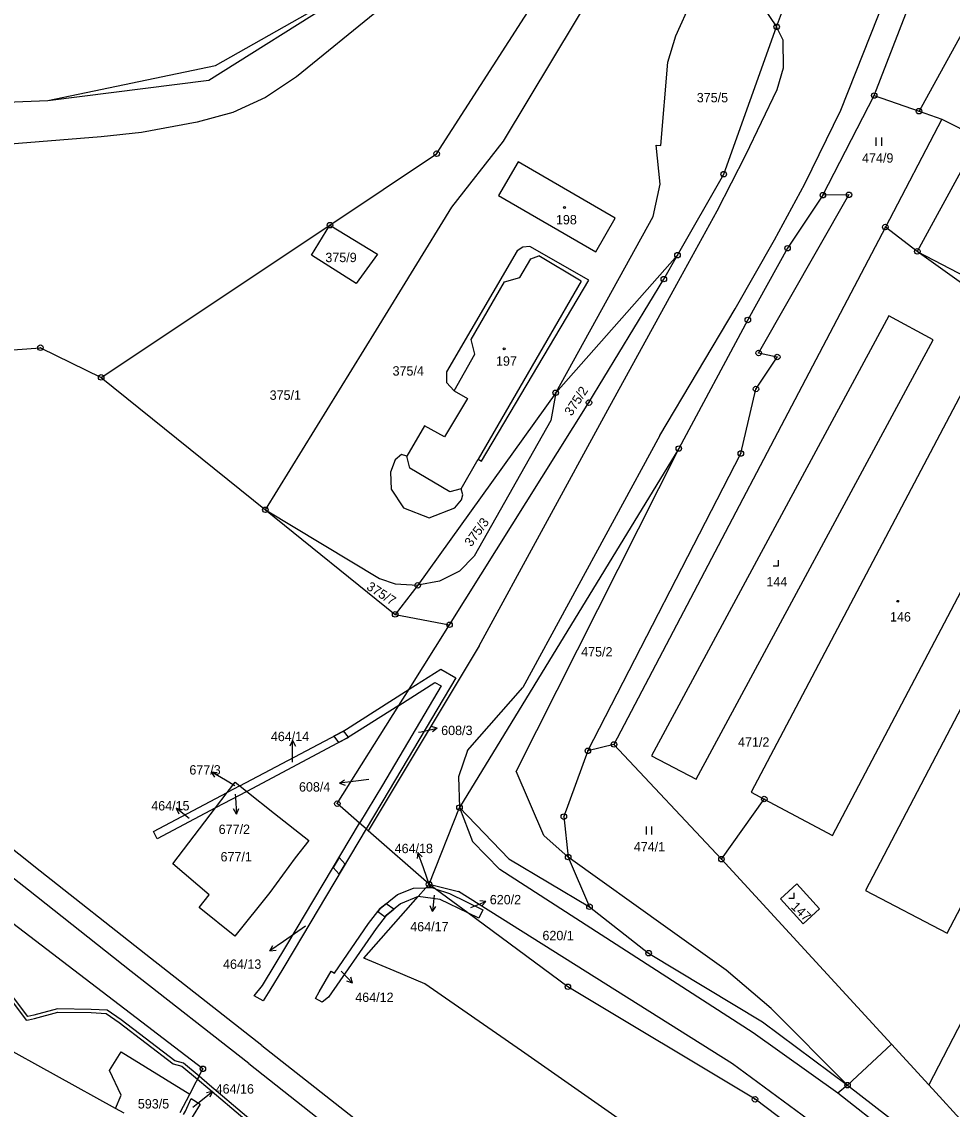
# Model space of a CAD drawing. Extents: x -758582 to -751794, y -998770 to -994350.
# Drawn here: x -754154.9 to -753985.8, y -996807.6 to -996610.1 of the extents above; entities that cross this region are included whole.
import ezdxf

# ---------------------------------------------------------------- set-up
doc = ezdxf.new("R2010")
doc.units = 0
for name, color, linetype in [('Hranice parcel', 7, 'Continuous'), ('Parcelní čísla', 7, 'Continuous'), ('Pop  PČ popisy', 7, 'Continuous'), ('Poz předměty', 7, 'Continuous'), ('Vnitřní kresba', 7, 'Continuous'), ('Věcná břemena k části', 7, 'Continuous'), ('Značky bodu BP', 7, 'Continuous'), ('Značky budov', 7, 'Continuous'), ('Značky kultur', 7, 'Continuous')]:
    doc.layers.add(name, color=color, linetype=linetype)

msp = doc.modelspace()

# ---------------------------------------------------------------- linework, layer by layer
at = {"layer": 'Hranice parcel'}
for p, q in [((-754017.72, -996611.02), (-754009.21, -996587.74)), ((-753999.99, -996623.5), (-753990.86, -996599.84)), ((-754009.32, -996641.59), (-753999.99, -996623.5)), ((-753999.99, -996623.5), (-753991.86, -996626.34)), ((-753991.86, -996626.34), (-753987.69, -996627.79)), ((-753987.69, -996627.79), (-753997.97, -996647.39)), ((-753987.69, -996627.79), (-753942.18, -996651.11)), ((-753997.97, -996647.39), (-754047.28, -996741.37)), ((-754035.73, -996652.5), (-754057.85, -996677.49)), ((-754140.42, -996674.7), (-754110.6, -996698.74)), ((-754057.85, -996677.49), (-754082.92, -996712.46)), ((-754110.6, -996698.74), (-754087.02, -996717.75)), ((-754082.92, -996712.46), (-754087.02, -996717.75)), ((-754087.02, -996717.75), (-754077.14, -996719.63)), ((-754084.49, -996731.35), (-754077.14, -996719.63)), ((-754086.33, -996734.27), (-754084.49, -996731.35)), ((-754047.28, -996741.37), (-754052.01, -996742.53)), ((-754047.28, -996741.37), (-754027.75, -996762.21)), ((-753959.36, -996743.62), (-753990.08, -996803.23)), ((-754115.24, -996748.87), (-754117.52, -996750.08)), ((-754115.24, -996748.87), (-754113.97, -996749.89)), ((-754113.97, -996749.89), (-754119.68, -996752.91)), ((-754119.68, -996752.91), (-754117.52, -996750.08)), ((-754027.75, -996762.21), (-754019.97, -996751.29)), ((-754080.86, -996766.77), (-754075.33, -996752.84)), ((-754092.29, -996756.73), (-754093.48, -996755.68)), ((-754081.43, -996767.42), (-754080.86, -996766.77)), ((-754079.77, -996767.58), (-754080.86, -996766.77)), ((-754082.82, -996769), (-754081.43, -996767.42)), ((-754137.82, -996807.49), (-754167.87, -996790.87)), ((-754137.82, -996807.49), (-754136.82, -996805.09)), ((-754126.08, -996808.25), (-754124.33, -996804.88)), ((-754136.23, -996808.37), (-754137.82, -996807.49))]:
    msp.add_line(p, q, dxfattribs=at)
for points in [[(-754110.6, -996698.74), (-754090.42, -996666.03), (-754076.71, -996643.8), (-754067.33, -996631.76), (-754049.58, -996602.21), (-754045.02, -996596.81), (-754038.7, -996592.66), (-754032.41, -996590.55), (-754028.87, -996588.61), (-754022.28, -996577.18), (-754011.7, -996557.71), (-754003.03, -996541.17), (-753997.14, -996529.04), (-753990.15, -996511.68)], [(-754140.42, -996674.7), (-754098.86, -996647.04), (-754079.48, -996634.07), (-754024.1, -996547.97)], [(-753865.61, -996559.71), (-753983.45, -996611.11), (-753991.86, -996626.34)], [(-754360.17, -996578.3), (-754350.87, -996586.04), (-754328.49, -996599.43), (-754285.47, -996620.42), (-754246.02, -996625.45), (-754198.31, -996626.35), (-754150.1, -996624.37), (-754119.67, -996618.05), (-754089.03, -996600.67)], [(-754057.85, -996677.49), (-754040.16, -996645.5), (-754038.88, -996639.59), (-754039.62, -996632.54), (-754038.76, -996632.57), (-754037.49, -996617.42), (-754036.05, -996612.63), (-754033.21, -996606.35), (-754026.73, -996604.93), (-754020.16, -996607.42), (-754017.72, -996611.02)], [(-754089.73, -996607.76), (-754104.92, -996620.09), (-754110.57, -996623.87), (-754116.53, -996626.56), (-754122.97, -996628.35), (-754133.07, -996630.22), (-754140.45, -996631.01), (-754159.25, -996632.51), (-754183.37, -996633.36), (-754200.78, -996633.3), (-754221.69, -996633.19), (-754236.47, -996632.69), (-754244.38, -996633.08), (-754257.42, -996633.3), (-754272.3, -996633.15), (-754283.81, -996632.86), (-754287.15, -996632.58), (-754287.81, -996633.12)], [(-754035.73, -996652.5), (-754027.33, -996637.78), (-754017.72, -996611.02)], [(-754287.81, -996633.12), (-754247.35, -996665.54), (-754235.01, -996675.36), (-754151.46, -996669.31), (-754140.42, -996674.7)], [(-754068.22, -996641.67), (-754050.59, -996651.86), (-754047.06, -996645.77), (-754064.7, -996635.56), (-754068.22, -996641.67)], [(-753992.17, -996651.81), (-753902.67, -996698.39), (-753894.64, -996682.96), (-753983.91, -996636.61), (-753992.17, -996651.81)], [(-754009.32, -996641.59), (-754015.74, -996651.23), (-754022.96, -996664.26), (-754035.5, -996687.62), (-754075.33, -996752.84)], [(-754052.01, -996742.53), (-754024.23, -996688.52), (-754021.48, -996676.81), (-754017.61, -996671), (-754020.99, -996670.27), (-754004.59, -996641.53), (-754009.32, -996641.59)], [(-754094.09, -996657.67), (-754102.19, -996652.51), (-754098.86, -996647.04), (-754090.23, -996652.32), (-754094.09, -996657.67)], [(-753963.62, -996672.25), (-753992.17, -996651.81), (-753997.97, -996647.39)], [(-754071.93, -996689.56), (-754071.32, -996689.91), (-754051.86, -996657.02), (-754062.53, -996650.95), (-754063.85, -996651.04), (-754064.88, -996651.68), (-754077.69, -996673.69), (-754077.71, -996675.65), (-754076.32, -996677.13), (-754073.9, -996678.51), (-754078.07, -996685.52), (-754081.66, -996683.47), (-754084.88, -996689.03), (-754085.85, -996688.68), (-754087.02, -996689.66), (-754087.85, -996691.9), (-754087.76, -996694.98), (-754085.52, -996698.39), (-754080.83, -996700.21), (-754076.15, -996698.38), (-754074.96, -996696.96), (-754074.72, -996696.02), (-754075.04, -996694.95), (-754071.93, -996689.56)], [(-754077.14, -996719.63), (-754051.81, -996679.28), (-754038.21, -996656.84), (-754035.73, -996652.5)], [(-754040.44, -996743.41), (-754032.34, -996747.66), (-753989.3, -996667.85), (-753997.36, -996663.51), (-754040.44, -996743.41)], [(-753971.08, -996682.71), (-753983.44, -996676.24), (-754022.33, -996750.04), (-754019.97, -996751.29)], [(-754057.85, -996677.49), (-754058.72, -996682.51), (-754072.64, -996707.2), (-754075.33, -996709.88), (-754078.97, -996711.71), (-754082.92, -996712.46)], [(-754124.33, -996804.88), (-754121.95, -996800.3), (-754279.39, -996679.92)], [(-754019.97, -996751.29), (-754007.56, -996757.92), (-753968.65, -996683.98), (-753971.08, -996682.71)], [(-754001.57, -996767.89), (-753986.75, -996775.63), (-753945.06, -996696.33), (-753959.9, -996688.35), (-754001.57, -996767.89)], [(-754110.6, -996698.74), (-754089.85, -996711.21), (-754087.01, -996712.22), (-754082.92, -996712.46)], [(-754084.49, -996731.35), (-754078.74, -996727.71), (-754076.01, -996729.29), (-754088.08, -996749.67), (-754092.29, -996756.73)], [(-754115.24, -996748.87), (-754096.55, -996738.99), (-754084.49, -996731.35)], [(-754086.33, -996734.27), (-754079.79, -996730.13), (-754078.65, -996730.7), (-754089.34, -996748.75), (-754093.48, -996755.68)], [(-754086.33, -996734.27), (-754095.65, -996740.15), (-754113.97, -996749.89)], [(-754093.48, -996755.68), (-754097.53, -996752.12), (-754086.33, -996734.27)], [(-754052.01, -996742.53), (-754056.38, -996754.48), (-754055.59, -996761.84), (-754051.72, -996770.85)], [(-754117.52, -996750.08), (-754116.09, -996748.2), (-754115.24, -996748.87)], [(-754119.68, -996752.91), (-754130.24, -996758.51), (-754130.94, -996757.18), (-754117.52, -996750.08)], [(-754113.97, -996749.89), (-754108.92, -996753.9), (-754102.7, -996758.8), (-754105.21, -996761.96), (-754109.8, -996768.25), (-754116.13, -996776.18), (-754122.62, -996771.01), (-754120.79, -996768.71), (-754127.41, -996763.07), (-754119.68, -996752.91)], [(-754075.33, -996752.84), (-754066.39, -996762.17), (-754051.72, -996770.85)], [(-754092.29, -996756.73), (-754105.39, -996778.69), (-754107.43, -996782.13), (-754109.79, -996786.01), (-754110.98, -996787.96), (-754112.61, -996787.06), (-754111.09, -996785.17), (-754106.7, -996777.85), (-754093.48, -996755.68)], [(-754080.86, -996766.77), (-754091.93, -996757.04), (-754092.29, -996756.73)], [(-753990.08, -996803.23), (-753996.88, -996795.83), (-754027.75, -996762.21)], [(-754009.92, -996771.24), (-754014.05, -996766.72), (-754017.02, -996769.42), (-754012.9, -996773.95), (-754009.92, -996771.24)], [(-754082.82, -996769), (-754086.05, -996770.32), (-754088.66, -996772.46), (-754090.5, -996774.81), (-754099.12, -996787.27), (-754100.26, -996788.18), (-754101.48, -996787.49), (-754100.81, -996786.28), (-754098.65, -996782.54), (-754098.01, -996782.92), (-754091.87, -996773.91), (-754089.75, -996771.2), (-754086.6, -996768.63), (-754083.69, -996767.47), (-754081.43, -996767.42)], [(-753841.27, -996981.53), (-753886.01, -996943.73), (-753907.95, -996928.13), (-753906.61, -996919.57), (-753915.48, -996909.25), (-753951.88, -996888.9), (-753977.58, -996864.68), (-754020.67, -996827.4), (-754064.07, -996797), (-754081.65, -996784.85), (-754087.18, -996782.52), (-754092.69, -996780.2), (-754082.82, -996769)], [(-754073.8, -996771.98), (-754078.86, -996769.56), (-754082.82, -996769)], [(-754079.77, -996767.58), (-754080.32, -996767.39), (-754081.43, -996767.42)], [(-754073.8, -996771.98), (-754076.54, -996769.96), (-754079.77, -996767.58)], [(-754079.77, -996767.58), (-754077.15, -996768.47), (-754071.09, -996771.44), (-754071.8, -996772.94), (-754073.8, -996771.98)], [(-754051.72, -996770.85), (-754040.98, -996779.28), (-754020.27, -996791.77), (-754004.84, -996803.26), (-753987.92, -996816.38), (-753974.59, -996827.88), (-753966.09, -996835.21), (-753955.83, -996844.78), (-753946.63, -996853.35), (-753919.78, -996879.77)], [(-753841.27, -996981.53), (-753879.61, -996940.87), (-753881.57, -996938.84), (-753894.07, -996925.95), (-753900.06, -996919.47), (-753903.22, -996916.04), (-753913.02, -996905.45), (-753922.41, -996895.29), (-753933.31, -996884.17), (-753989.89, -996829.82), (-754021.65, -996805.83), (-754055.64, -996785.39), (-754073.8, -996771.98)], [(-754136.82, -996805.09), (-754138.91, -996800.6), (-754136.82, -996797.21), (-754124.33, -996804.88)], [(-753971.59, -996823.37), (-753983.11, -996810.82), (-753990.08, -996803.23)], [(-754125.49, -996808.62), (-754125.09, -996807.98), (-754124.09, -996805.7), (-754122.43, -996806.71), (-754123.72, -996808.78), (-754124.15, -996809.47)]]:
    msp.add_lwpolyline(points, dxfattribs=at)
at = {"layer": 'Pop  PČ popisy'}
for p, q in [((-754082.77, -996739.16), (-754082.32, -996739.06)), ((-754082.32, -996739.06), (-754079.4, -996738.39)), ((-754079.4, -996738.39), (-754080.48, -996738.12)), ((-754079.4, -996738.39), (-754080.26, -996739.1)), ((-754105.65, -996740.67), (-754106.15, -996741.67)), ((-754105.65, -996743.67), (-754105.65, -996740.67)), ((-754105.65, -996740.67), (-754105.15, -996741.67)), ((-754105.65, -996744.57), (-754105.65, -996743.67)), ((-754117.85, -996747.87), (-754120.45, -996746.37)), ((-754120.45, -996746.37), (-754119.33, -996746.44)), ((-754120.45, -996746.37), (-754119.83, -996747.3)), ((-754116.14, -996748.87), (-754117.85, -996747.87)), ((-754097.15, -996748.41), (-754096.22, -996747.79)), ((-754094.17, -996748.04), (-754097.15, -996748.41)), ((-754097.15, -996748.41), (-754096.09, -996748.78)), ((-754091.8, -996747.74), (-754094.17, -996748.04)), ((-754116.07, -996750.43), (-754116.03, -996751.03)), ((-754116.03, -996751.03), (-754115.82, -996754.02)), ((-754124.41, -996754.81), (-754126.78, -996752.96)), ((-754126.78, -996752.96), (-754125.68, -996753.18)), ((-754126.78, -996752.96), (-754126.29, -996753.97)), ((-754115.82, -996754.02), (-754116.39, -996753.06)), ((-754115.82, -996754.02), (-754115.39, -996752.99)), ((-754082.93, -996760.99), (-754083.05, -996762.1)), ((-754081.9, -996763.81), (-754082.93, -996760.99)), ((-754082.93, -996760.99), (-754082.11, -996761.76)), ((-754080.66, -996767.31), (-754081.9, -996763.81)), ((-754079.93, -996768.74), (-754080.24, -996771.72)), ((-754080.24, -996771.72), (-754080.64, -996770.68)), ((-754080.24, -996771.72), (-754079.64, -996770.78)), ((-754073.3, -996771), (-754070.52, -996769.88)), ((-754070.52, -996769.88), (-754071.63, -996769.79)), ((-754070.52, -996769.88), (-754071.26, -996770.71)), ((-754103.32, -996774.4), (-754107.3, -996777.15)), ((-754107.3, -996777.15), (-754109.76, -996778.87)), ((-754109.76, -996778.87), (-754109.22, -996777.89)), ((-754109.76, -996778.87), (-754108.65, -996778.71)), ((-754096.82, -996782.55), (-754094.77, -996784.74)), ((-754094.77, -996784.74), (-754095.82, -996784.35)), ((-754094.77, -996784.74), (-754095.09, -996783.67)), ((-754122.55, -996806.29), (-754120.22, -996804.4)), ((-754120.22, -996804.4), (-754121.31, -996804.64)), ((-754120.22, -996804.4), (-754120.68, -996805.42)), ((-754123.76, -996807.26), (-754122.55, -996806.29))]:
    msp.add_line(p, q, dxfattribs=at)
at = {"layer": 'Poz předměty'}
for p, q in [((-754151.48, -996764.38), (-754179.51, -996742.33)), ((-754153.65, -996767.84), (-754182.02, -996745.52)), ((-754132.31, -996779.52), (-754151.48, -996764.38)), ((-754134.98, -996782.61), (-754153.65, -996767.84)), ((-754111.22, -996796.04), (-754132.31, -996779.52)), ((-754113.61, -996799.35), (-754134.98, -996782.61)), ((-754111.22, -996796.04), (-754089.76, -996812.94)), ((-754113.61, -996799.35), (-754092.3, -996816.14))]:
    msp.add_line(p, q, dxfattribs=at)
at = {"layer": 'Vnitřní kresba'}
for p, q in [((-754006.07, -996626.15), (-753993.1, -996593.45)), ((-754120.88, -996620.72), (-754089.03, -996600.67)), ((-754016.53, -996613.45), (-754017.72, -996611.02)), ((-754016.49, -996618.44), (-754016.53, -996613.45)), ((-754017.62, -996622.43), (-754016.49, -996618.44)), ((-754150.1, -996624.37), (-754120.88, -996620.72)), ((-754023.31, -996634.28), (-754017.62, -996622.43)), ((-754012.6, -996639.51), (-754006.07, -996626.15)), ((-754028.54, -996644.44), (-754023.31, -996634.28)), ((-754018.11, -996649.68), (-754012.6, -996639.51)), ((-754035.83, -996657.78), (-754028.54, -996644.44)), ((-754025.24, -996662.23), (-754018.11, -996649.68)), ((-754062.35, -996653.14), (-754060.91, -996652.63)), ((-754053.26, -996657.22), (-754060.91, -996652.63)), ((-754064.37, -996656.58), (-754062.35, -996653.14)), ((-754067.16, -996657.36), (-754064.37, -996656.58)), ((-754073.19, -996667.83), (-754067.16, -996657.36)), ((-754053.26, -996657.22), (-754071.93, -996689.56)), ((-754048.41, -996680.6), (-754035.83, -996657.78)), ((-754038.97, -996685.24), (-754025.24, -996662.23)), ((-754072.53, -996670.5), (-754073.19, -996667.83)), ((-754076.32, -996677.13), (-754072.53, -996670.5)), ((-754071.74, -996723.44), (-754048.41, -996680.6)), ((-754038.97, -996685.24), (-754063.81, -996731)), ((-754035.5, -996687.62), (-754065.06, -996746.21)), ((-754084.35, -996691.21), (-754084.88, -996689.03)), ((-754077.11, -996695.46), (-754084.35, -996691.21)), ((-754075.04, -996694.95), (-754077.11, -996695.46)), ((-754071.74, -996723.44), (-754091.93, -996757.04)), ((-754073.86, -996742.48), (-754063.81, -996731)), ((-754073.86, -996742.48), (-754075.53, -996747.27)), ((-754075.53, -996747.27), (-754075.33, -996752.84)), ((-754060.01, -996757.93), (-754065.06, -996746.21)), ((-754075.33, -996752.84), (-754072.98, -996759.01)), ((-754072.98, -996759.01), (-754068.02, -996764.09)), ((-754060.01, -996757.93), (-754055.59, -996761.84)), ((-754037.49, -996774.78), (-754055.59, -996761.84)), ((-754021.96, -996793.73), (-754068.02, -996764.09)), ((-754080.86, -996766.77), (-754075.49, -996768.09)), ((-754025.74, -996799.39), (-754075.49, -996768.09)), ((-754026.88, -996782.37), (-754037.49, -996774.78)), ((-754018.73, -996789.36), (-754026.88, -996782.37)), ((-754004.84, -996803.26), (-754018.73, -996789.36)), ((-754006.59, -996804.7), (-754021.96, -996793.73)), ((-754004.84, -996803.26), (-753996.88, -996795.83)), ((-753993.57, -996823), (-754025.74, -996799.39)), ((-754004.84, -996803.26), (-754006.59, -996804.7)), ((-753989.17, -996818.42), (-754006.59, -996804.7))]:
    msp.add_line(p, q, dxfattribs=at)
at = {"layer": 'Věcná břemena k části'}
for points in [[(-754097.29, -996741.02), (-754095.65, -996740.15), (-754095.51, -996740.06), (-754096.38, -996738.88), (-754096.55, -996738.99), (-754098.16, -996739.84)], [(-754098.27, -996763.71), (-754097.18, -996764.93), (-754096.11, -996763.13), (-754097.19, -996761.91)], [(-754087.26, -996771.31), (-754088.67, -996770.32), (-754089.75, -996771.2), (-754090.16, -996771.72), (-754088.82, -996772.66), (-754088.66, -996772.46)], [(-754122.93, -996802.19), (-754121.07, -996803.76), (-754114.32, -996809.46), (-754111.68, -996811.7), (-754109.77, -996814.57), (-754106.5, -996815.74), (-754101.98, -996819.3), (-754099.26, -996821.93), (-754099.18, -996822.58), (-754102.61, -996827.62), (-754102.13, -996827.98), (-754098.56, -996822.72), (-754098.7, -996821.65), (-754101.56, -996818.86), (-754106.2, -996815.2), (-754109.39, -996814.07), (-754111.22, -996811.3), (-754114.01, -996808.95), (-754120.76, -996803.24), (-754122.65, -996801.65)]]:
    msp.add_lwpolyline(points, close=True, dxfattribs=at)
msp.add_lwpolyline([(-754161.68, -996781.34), (-754154.06, -996791.43), (-754153.64, -996791.41), (-754152.51, -996791.13), (-754148.28, -996790), (-754142.25, -996790.09), (-754139.53, -996790.22), (-754137.14, -996791.88), (-754127.33, -996799.37), (-754125.77, -996799.79), (-754122.93, -996802.19), (-754122.65, -996801.65), (-754125.49, -996799.25), (-754127.07, -996798.83), (-754136.78, -996791.4), (-754139.33, -996789.62), (-754142.23, -996789.49), (-754148.36, -996789.4), (-754152.65, -996790.55), (-754153.72, -996790.81), (-754161.26, -996780.92)], dxfattribs=at)
at = {"layer": 'Značky bodu BP'}
for centre, radius in [((-754017.72, -996611.02), 0.5), ((-754017.72, -996611.02), 0.0303), ((-753999.99, -996623.5), 0.5), ((-753999.99, -996623.5), 0.0303), ((-753991.86, -996626.34), 0.5), ((-753991.86, -996626.34), 0.0303), ((-754079.48, -996634.07), 0.5), ((-754079.48, -996634.07), 0.0303), ((-754027.33, -996637.78), 0.5), ((-754027.33, -996637.78), 0.0303), ((-754009.32, -996641.59), 0.5), ((-754009.32, -996641.59), 0.0303), ((-754004.59, -996641.53), 0.5), ((-754004.59, -996641.53), 0.0303), ((-754098.86, -996647.04), 0.5), ((-754098.86, -996647.04), 0.0303), ((-753997.97, -996647.39), 0.5), ((-753997.97, -996647.39), 0.0303), ((-754015.74, -996651.23), 0.5), ((-754035.73, -996652.5), 0.5), ((-754035.73, -996652.5), 0.0303), ((-754015.74, -996651.23), 0.0303), ((-753992.17, -996651.81), 0.5), ((-753992.17, -996651.81), 0.0303), ((-754038.21, -996656.84), 0.5), ((-754038.21, -996656.84), 0.0303), ((-754022.96, -996664.26), 0.5), ((-754022.96, -996664.26), 0.0303), ((-754151.46, -996669.31), 0.5), ((-754151.46, -996669.31), 0.0303), ((-754020.99, -996670.27), 0.5), ((-754020.99, -996670.27), 0.0303), ((-754017.61, -996671), 0.5), ((-754017.61, -996671), 0.0303), ((-754140.42, -996674.7), 0.5), ((-754140.42, -996674.7), 0.0303), ((-754021.48, -996676.81), 0.5), ((-754057.85, -996677.49), 0.5), ((-754057.85, -996677.49), 0.0303), ((-754021.48, -996676.81), 0.0303), ((-754051.81, -996679.28), 0.5), ((-754051.81, -996679.28), 0.0303), ((-754035.5, -996687.62), 0.5), ((-754035.5, -996687.62), 0.0303), ((-754024.23, -996688.52), 0.5), ((-754024.23, -996688.52), 0.0303), ((-754110.6, -996698.74), 0.5), ((-754110.6, -996698.74), 0.0303), ((-754082.92, -996712.46), 0.5), ((-754082.92, -996712.46), 0.0303), ((-754087.02, -996717.75), 0.5), ((-754087.02, -996717.75), 0.0303), ((-754077.14, -996719.63), 0.5), ((-754077.14, -996719.63), 0.0303), ((-754047.28, -996741.37), 0.5), ((-754047.28, -996741.37), 0.0303), ((-754052.01, -996742.53), 0.5), ((-754052.01, -996742.53), 0.0303), ((-754019.97, -996751.29), 0.5), ((-754019.97, -996751.29), 0.0303), ((-754097.53, -996752.12), 0.5), ((-754097.53, -996752.12), 0.0303), ((-754075.33, -996752.84), 0.5), ((-754075.33, -996752.84), 0.0303), ((-754056.38, -996754.48), 0.5), ((-754056.38, -996754.48), 0.0303), ((-754055.59, -996761.84), 0.5), ((-754055.59, -996761.84), 0.0303), ((-754027.75, -996762.21), 0.5), ((-754027.75, -996762.21), 0.0303), ((-754080.86, -996766.77), 0.5), ((-754080.86, -996766.77), 0.0303), ((-754051.72, -996770.85), 0.5), ((-754051.72, -996770.85), 0.0303), ((-754040.98, -996779.28), 0.5), ((-754040.98, -996779.28), 0.0303), ((-754055.64, -996785.39), 0.5), ((-754055.64, -996785.39), 0.0303), ((-754121.95, -996800.3), 0.5), ((-754121.95, -996800.3), 0.0303), ((-754004.84, -996803.26), 0.5), ((-754004.84, -996803.26), 0.0303), ((-754021.65, -996805.83), 0.5), ((-754021.65, -996805.83), 0.0303)]:
    msp.add_circle(centre, radius, dxfattribs=at)
at = {"layer": 'Značky budov'}
for centre in [(-754056.27, -996643.85), (-754067.23, -996669.53), (-753995.73, -996715.37)]:
    msp.add_circle(centre, 0.175, dxfattribs=at)
at = {"layer": 'Značky kultur'}
for p, q in [((-753999.62, -996632.64), (-753999.62, -996631.14)), ((-753998.62, -996632.64), (-753998.62, -996631.14)), ((-754017.36, -996708.91), (-754017.36, -996707.91)), ((-754018.36, -996708.91), (-754017.36, -996708.91)), ((-754041.38, -996757.75), (-754041.38, -996756.25)), ((-754040.38, -996757.75), (-754040.38, -996756.25)), ((-754014.51, -996769.31), (-754014.51, -996768.31)), ((-754015.51, -996769.31), (-754014.51, -996769.31))]:
    msp.add_line(p, q, dxfattribs=at)

# ---------------------------------------------------------------- texts
at = {"layer": 'Parcelní čísla'}
for s, p in [('375/5', (-754032.23, -996624.73)), ('474/9', (-754002.2, -996635.69)), ('198', (-754057.81, -996646.9)), ('375/9', (-754099.7, -996653.76)), ('197', (-754068.7, -996672.58)), ('375/4', (-754087.49, -996674.37)), ('375/1', (-754109.82, -996678.77)), ('144', (-754019.57, -996712.66)), ('146', (-753997.13, -996719.04)), ('475/2', (-754053.23, -996725.39)), ('464/14', (-754109.6, -996740.77)), ('608/3', (-754078.66, -996739.67)), ('471/2', (-754024.73, -996741.79)), ('677/3', (-754124.4, -996746.84)), ('608/4', (-754104.49, -996749.93)), ('464/15', (-754131.33, -996753.36)), ('677/2', (-754119.08, -996757.63)), ('464/18', (-754087.11, -996761.12)), ('474/1', (-754043.66, -996760.8)), ('677/1', (-754118.74, -996762.62)), ('620/2', (-754069.83, -996770.41)), ('464/17', (-754084.28, -996775.32)), ('620/1', (-754060.26, -996776.93)), ('464/13', (-754118.29, -996782.13)), ('464/12', (-754094.27, -996788.15)), ('464/16', (-754119.63, -996804.79)), ('593/5', (-754133.76, -996807.5))]:
    msp.add_text(s, height=1.7, dxfattribs=at).set_placement(p)
for s, rotation, p in [('375/2', 57, (-754054.98, -996681.83)), ('375/3', 54, (-754073.2, -996705.59)), ('375/7', 327, (-754092.37, -996713.1)), ('147', 316, (-754015.22, -996771))]:
    msp.add_text(s, height=1.7, rotation=rotation, dxfattribs=at).set_placement(p)

doc.saveas('drawing.dxf')
